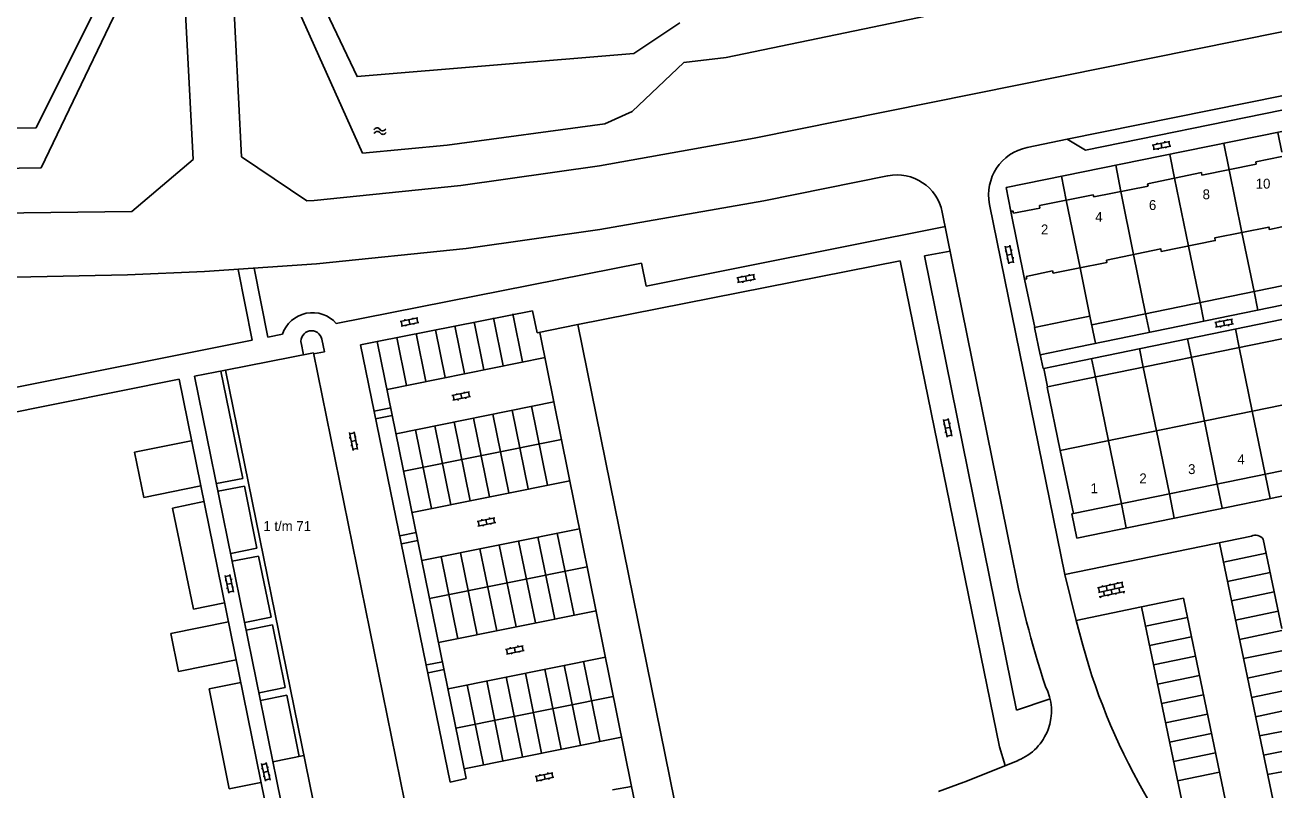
# Model space of a CAD drawing. Extents: x 148816 to 151297, y 399515 to 402500.
# Drawn here: x 151138.1 to 151297.2, y 400251.4 to 400348.2 of the extents above; entities that cross this region are included whole.
import ezdxf

# ---------------------------------------------------------------- set-up
doc = ezdxf.new("R2010")
doc.units = 0
for name, color, linetype in [('B01 Hoofdgebouw  [D] Norm', 7, 'Continuous'), ('B01 Hoofdgebouw  [T] Norm', 7, 'Continuous'), ('B02 Bijgebouw  [D] Norm', 7, 'Continuous'), ('B02 Bijgebouw  [T] Norm', 7, 'Continuous'), ('B03 Overig opstal  [D] Norm', 7, 'Continuous'), ('B07 Tussenmuur  [T] Norm', 7, 'Continuous'), ('S02 Open verharding  Norm', 7, 'Continuous'), ('S05 Water  Norm', 7, 'Continuous'), ('T04 Haag heg  [D] Gem', 7, 'Continuous'), ('T09 Insteek water  [T] Norm', 7, 'Continuous'), ('V00 Kant verharding algemeen  [T] Norm', 7, 'Continuous'), ('V00 Kant verharding algemeen secundair  [T] Gem', 7, 'Continuous'), ('Z02 Huisnummer  [Tekst] Norm', 7, 'Continuous')]:
    doc.layers.add(name, color=color, linetype=linetype)

msp = doc.modelspace()

# ---------------------------------------------------------------- linework, layer by layer
at = {"layer": 'B01 Hoofdgebouw  [D] Norm'}
msp.add_lwpolyline([(151297.24, 400322.68), (151295.67, 400322.36), (151295.61, 400322.66), (151288.74, 400321.29), (151288.8, 400320.95), (151281.98, 400319.59), (151281.92, 400319.89), (151275.06, 400318.46), (151275.1, 400318.19), (151271.22, 400317.41)], dxfattribs=at)
at = {"layer": 'B01 Hoofdgebouw  [T] Norm'}
for p, q in [((151287.12, 400329.23), (151293.99, 400330.64)), ((151293.93, 400330.94), (151297.24, 400331.61)), ((151293.99, 400330.64), (151293.93, 400330.94)), ((151280.24, 400328.16), (151287.05, 400329.57)), ((151287.05, 400329.57), (151287.12, 400329.23)), ((151273.43, 400326.5), (151280.3, 400327.86)), ((151280.3, 400327.86), (151280.24, 400328.16)), ((151266.54, 400325.38), (151273.36, 400326.77)), ((151273.36, 400326.77), (151273.43, 400326.5)), ((151262.91, 400324.65), (151263.17, 400324.71)), ((151264.66, 400316.07), (151262.91, 400324.65)), ((151263.17, 400324.71), (151263.26, 400324.43)), ((151263.26, 400324.43), (151266.6, 400325.08)), ((151266.6, 400325.08), (151266.54, 400325.38)), ((151264.94, 400316.13), (151264.66, 400316.07)), ((151268.22, 400317.11), (151264.88, 400316.42)), ((151264.88, 400316.42), (151264.94, 400316.13)), ((151268.28, 400316.81), (151268.22, 400317.11)), ((151271.22, 400317.41), (151268.28, 400316.81)), ((151174.63, 400306.75), (151163.51, 400304.54)), ((151186.17, 400250), (151174.63, 400306.75)), ((151163.51, 400304.54), (151174.6, 400250)), ((151269.19, 400294.36), (151297.24, 400300.11)), ((151270.85, 400286.37), (151269.19, 400294.36)), ((151297.24, 400291.78), (151270.85, 400286.37))]:
    msp.add_line(p, q, dxfattribs=at)
at = {"layer": 'B02 Bijgebouw  [D] Norm'}
for p, q in [((151297.24, 400315.24), (151273.18, 400310.3)), ((151297.24, 400312.79), (151271.52, 400307.51)), ((151272.95, 400311.39), (151270.81, 400310.95)), ((151297.24, 400310.96), (151271.98, 400305.78)), ((151297.24, 400308.51), (151272.48, 400303.43))]:
    msp.add_line(p, q, dxfattribs=at)
at = {"layer": 'B02 Bijgebouw  [T] Norm'}
for points in [[(151270.81, 400310.95), (151265.91, 400309.94), (151266.62, 400306.5), (151271.52, 400307.51)], [(151271.98, 400305.78), (151267.09, 400304.76), (151267.58, 400302.41), (151272.48, 400303.43)]]:
    msp.add_lwpolyline(points, dxfattribs=at)
at = {"layer": 'B03 Overig opstal  [D] Norm'}
for p, q in [((151173.07, 400307.99), (151173.37, 400306.5)), ((151175.71, 400308.46), (151176.03, 400306.88)), ((151176.03, 400306.88), (151174.66, 400306.6))]:
    msp.add_line(p, q, dxfattribs=at)
msp.add_arc((151174.39, 400308.19), 1.34, 11.2936, 191.2513, dxfattribs=at)
at = {"layer": 'B07 Tussenmuur  [T] Norm'}
for p, q in [((151283.64, 400328.86), (151285.43, 400320.25)), ((151290.55, 400329.93), (151292.18, 400321.99)), ((151276.86, 400327.18), (151278.45, 400319.2)), ((151269.95, 400326.08), (151271.7, 400317.51)), ((151294.2, 400312.16), (151293.72, 400314.51)), ((151287.38, 400310.76), (151286.89, 400313.11)), ((151273.66, 400307.95), (151272.95, 400311.39)), ((151280.47, 400309.35), (151279.99, 400311.7)), ((151291.37, 400309.76), (151291.85, 400307.41)), ((151285.3, 400308.51), (151285.78, 400306.16)), ((151279.22, 400307.27), (151279.7, 400304.92)), ((151273.15, 400306.02), (151273.63, 400303.67)), ((151293.5, 400299.35), (151295.14, 400291.35)), ((151281.36, 400296.86), (151283, 400288.86)), ((151287.43, 400298.1), (151289.07, 400290.11)), ((151275.28, 400295.61), (151276.92, 400287.62))]:
    msp.add_line(p, q, dxfattribs=at)
at = {"layer": 'S02 Open verharding  Norm'}
for p, q in [((151280.82, 400333.06), (151283.07, 400333.51)), ((151282.41, 400333.53), (151282.44, 400333.39)), ((151283.04, 400332.9), (151282.93, 400333.48)), ((151280.94, 400332.47), (151283.19, 400332.92)), ((151281.08, 400332.5), (151280.96, 400333.09)), ((151281.43, 400333.34), (151281.45, 400333.19)), ((151281.57, 400332.6), (151281.6, 400332.45)), ((151281.95, 400333.29), (151282.06, 400332.7)), ((151282.55, 400332.8), (151282.58, 400332.65)), ((151262.35, 400319.61), (151262.2, 400319.58)), ((151262.22, 400320.25), (151262.68, 400318)), ((151262.25, 400320.1), (151262.84, 400320.22)), ((151263.04, 400319.24), (151262.45, 400319.12)), ((151262.81, 400320.37), (151263.27, 400318.12)), ((151263.08, 400319.76), (151262.94, 400319.73)), ((151262.55, 400318.63), (151262.4, 400318.6)), ((151262.65, 400318.14), (151263.24, 400318.26)), ((151263.29, 400318.78), (151263.14, 400318.75)), ((151228.22, 400316.22), (151230.48, 400316.67)), ((151228.34, 400315.63), (151230.6, 400316.08)), ((151228.49, 400315.66), (151228.37, 400316.25)), ((151228.83, 400316.5), (151228.86, 400316.35)), ((151229.35, 400316.45), (151229.47, 400315.86)), ((151229.81, 400316.69), (151229.84, 400316.54)), ((151229.96, 400315.95), (151229.99, 400315.81)), ((151230.45, 400316.05), (151230.33, 400316.64)), ((151228.98, 400315.76), (151229.01, 400315.61)), ((151185.6, 400310.72), (151187.86, 400311.17)), ((151187.19, 400311.19), (151187.22, 400311.04)), ((151187.83, 400310.55), (151187.71, 400311.14)), ((151185.72, 400310.13), (151187.97, 400310.58)), ((151185.86, 400310.16), (151185.75, 400310.75)), ((151186.21, 400310.99), (151186.24, 400310.85)), ((151186.35, 400310.26), (151186.38, 400310.11)), ((151186.73, 400310.94), (151186.84, 400310.36)), ((151187.33, 400310.45), (151187.36, 400310.31)), ((151288.74, 400310.56), (151291, 400310.99)), ((151288.85, 400309.97), (151291.11, 400310.4)), ((151289, 400309.99), (151288.89, 400310.58)), ((151289.35, 400310.83), (151289.38, 400310.68)), ((151289.49, 400310.09), (151289.52, 400309.94)), ((151289.87, 400310.77), (151289.98, 400310.19)), ((151290.33, 400311.02), (151290.36, 400310.87)), ((151290.47, 400310.28), (151290.5, 400310.13)), ((151290.96, 400310.38), (151290.85, 400310.97)), ((151192.16, 400301.32), (151194.41, 400301.78)), ((151192.77, 400301.6), (151192.8, 400301.45)), ((151193.29, 400301.55), (151193.41, 400300.96)), ((151193.74, 400301.8), (151193.77, 400301.65)), ((151194.39, 400301.17), (151194.26, 400301.75)), ((151192.28, 400300.73), (151194.53, 400301.2)), ((151192.43, 400300.76), (151192.31, 400301.35)), ((151192.92, 400300.86), (151192.95, 400300.71)), ((151193.9, 400301.06), (151193.93, 400300.92)), ((151255, 400298.43), (151255.45, 400296.18)), ((151179.78, 400296.75), (151180.23, 400294.49)), ((151254.54, 400297.67), (151254.39, 400297.65)), ((151254.41, 400298.31), (151254.86, 400296.06)), ((151254.44, 400298.16), (151255.03, 400298.28)), ((151255.22, 400297.3), (151254.63, 400297.18)), ((151255.27, 400297.82), (151255.12, 400297.79)), ((151255.47, 400296.84), (151255.32, 400296.81)), ((151179.32, 400295.99), (151179.17, 400295.96)), ((151179.19, 400296.63), (151179.65, 400294.37)), ((151179.22, 400296.48), (151179.81, 400296.6)), ((151180.01, 400295.62), (151179.42, 400295.5)), ((151180.05, 400296.14), (151179.91, 400296.11)), ((151180.25, 400295.16), (151180.11, 400295.13)), ((151254.73, 400296.69), (151254.59, 400296.66)), ((151254.83, 400296.2), (151255.42, 400296.32)), ((151179.52, 400295.01), (151179.37, 400294.98)), ((151179.62, 400294.52), (151180.2, 400294.64)), ((151195.34, 400285.38), (151197.59, 400285.85)), ((151195.94, 400285.66), (151195.97, 400285.51)), ((151196.46, 400285.61), (151196.58, 400285.03)), ((151196.92, 400285.86), (151196.95, 400285.72)), ((151197.56, 400285.23), (151197.44, 400285.82)), ((151195.46, 400284.79), (151197.71, 400285.26)), ((151195.6, 400284.82), (151195.48, 400285.41)), ((151196.09, 400284.93), (151196.12, 400284.78)), ((151197.07, 400285.13), (151197.1, 400284.98)), ((151163.59, 400277.91), (151163.44, 400277.88)), ((151163.46, 400278.55), (151163.92, 400276.3)), ((151163.49, 400278.4), (151164.08, 400278.52)), ((151164.05, 400278.67), (151164.51, 400276.42)), ((151164.33, 400278.06), (151164.18, 400278.03)), ((151273.88, 400276.99), (151277.11, 400277.67)), ((151276.48, 400277.53), (151276.45, 400277.68)), ((151163.79, 400276.93), (151163.64, 400276.9)), ((151164.28, 400277.54), (151163.69, 400277.42)), ((151163.89, 400276.44), (151164.48, 400276.56)), ((151164.52, 400277.08), (151164.38, 400277.05)), ((151274.01, 400276.4), (151277.24, 400277.08)), ((151274.03, 400277.02), (151274.15, 400276.43)), ((151274.13, 400275.81), (151277.36, 400276.49)), ((151274.52, 400277.12), (151274.49, 400277.27)), ((151274.64, 400276.53), (151274.77, 400275.95)), ((151275.01, 400277.22), (151275.13, 400276.64)), ((151275.5, 400277.33), (151275.47, 400277.47)), ((151275.62, 400276.74), (151275.74, 400276.15)), ((151275.99, 400277.43), (151276.11, 400276.84)), ((151276.23, 400276.26), (151276.27, 400276.11)), ((151276.72, 400276.36), (151276.6, 400276.95)), ((151276.97, 400277.64), (151277.09, 400277.05)), ((151277.21, 400276.46), (151277.24, 400276.31)), ((151274.28, 400275.84), (151274.31, 400275.7)), ((151275.26, 400276.05), (151275.29, 400275.9)), ((151198.95, 400269.16), (151201.2, 400269.63)), ((151199.07, 400268.58), (151201.32, 400269.04)), ((151199.21, 400268.61), (151199.09, 400269.19)), ((151199.55, 400269.44), (151199.58, 400269.3)), ((151199.7, 400268.71), (151199.73, 400268.56)), ((151200.07, 400269.4), (151200.19, 400268.81)), ((151200.53, 400269.65), (151200.56, 400269.5)), ((151200.68, 400268.91), (151200.71, 400268.76)), ((151201.17, 400269.01), (151201.05, 400269.6)), ((151168.05, 400254.72), (151168.58, 400252.48)), ((151168.2, 400254.08), (151168.05, 400254.05)), ((151168.09, 400254.57), (151168.67, 400254.71)), ((151168.64, 400254.85), (151169.16, 400252.61)), ((151168.93, 400254.26), (151168.78, 400254.22)), ((151168.43, 400253.11), (151168.28, 400253.08)), ((151168.9, 400253.73), (151168.31, 400253.6)), ((151168.54, 400252.62), (151169.13, 400252.76)), ((151169.16, 400253.28), (151169.01, 400253.25)), ((151202.7, 400253.09), (151204.95, 400253.55)), ((151202.82, 400252.5), (151205.07, 400252.97)), ((151202.97, 400252.53), (151202.85, 400253.12)), ((151203.31, 400253.37), (151203.34, 400253.22)), ((151203.46, 400252.63), (151203.49, 400252.48)), ((151203.83, 400253.32), (151203.95, 400252.73)), ((151204.29, 400253.57), (151204.32, 400253.42)), ((151204.44, 400252.83), (151204.47, 400252.69)), ((151204.93, 400252.94), (151204.81, 400253.52))]:
    msp.add_line(p, q, dxfattribs=at)
at = {"layer": 'S05 Water  Norm'}
for centre, start, end in [((151182.69, 400334.81), 33.1903, 157.0453), ((151183.4, 400335.28), 213.1902, 337.0453), ((151182.73, 400334.36), 33.1903, 157.0453), ((151183.44, 400334.83), 213.1902, 337.0453)]:
    msp.add_arc(centre, 0.425, start, end, dxfattribs=at)
at = {"layer": 'T04 Haag heg  [D] Gem'}
for p, q in [((151296.74, 400334.65), (151297.24, 400332.16)), ((151283.04, 400331.87), (151283.64, 400328.86)), ((151289.88, 400333.26), (151290.55, 400329.93)), ((151276.2, 400330.49), (151276.86, 400327.18)), ((151269.34, 400329.1), (151269.95, 400326.08)), ((151293.72, 400314.51), (151292.18, 400321.99)), ((151279.99, 400311.7), (151278.45, 400319.2)), ((151286.89, 400313.11), (151285.43, 400320.25)), ((151272.95, 400311.39), (151271.7, 400317.51)), ((151291.85, 400307.41), (151293.5, 400299.35)), ((151279.7, 400304.92), (151281.36, 400296.86)), ((151285.78, 400306.16), (151287.43, 400298.1)), ((151273.63, 400303.67), (151275.28, 400295.61)), ((151295.77, 400288.3), (151295.14, 400291.35)), ((151283.62, 400285.81), (151283, 400288.86)), ((151289.7, 400287.05), (151289.07, 400290.11)), ((151277.55, 400284.56), (151276.92, 400287.62))]:
    msp.add_line(p, q, dxfattribs=at)
at = {"layer": 'T09 Insteek water  [T] Norm'}
for p, q in [((151290.07, 400357.28), (151226.9, 400344.16)), ((151221.01, 400348.53), (151215.2, 400344.67)), ((151221.53, 400343.49), (151215, 400337.31)), ((151226.9, 400344.16), (151221.53, 400343.49)), ((151215, 400337.31), (151211.52, 400335.75)), ((151139.53, 400335.22), (151120.11, 400334.98)), ((151211.52, 400335.75), (151191.58, 400333.02)), ((151191.58, 400333.02), (151180.86, 400332.04)), ((151140.16, 400330.17), (151120.49, 400329.87))]:
    msp.add_line(p, q, dxfattribs=at)
for points in [[(151215.2, 400344.67), (151180.16, 400341.72), (151171.11, 400360.81), (151169.87, 400397.01)], [(151180.86, 400332.04), (151168.67, 400359.17), (151167.37, 400396.93)], [(151149.31, 400387.86), (151150.77, 400357.77), (151139.53, 400335.22)], [(151140.16, 400330.15), (151153.39, 400357.72), (151152.03, 400387.8)]]:
    msp.add_lwpolyline(points, dxfattribs=at)
at = {"layer": 'V00 Kant verharding algemeen  [T] Norm'}
for p, q in [((151230.43, 400333.91), (151297.24, 400347.4)), ((151272.37, 400332.41), (151297.24, 400337.46)), ((151210.83, 400330.41), (151230.43, 400333.91)), ((151265.01, 400332.74), (151270.08, 400333.78)), ((151270.08, 400333.78), (151272.37, 400332.41)), ((151297.24, 400334.75), (151281.84, 400331.63)), ((151193.28, 400327.91), (151210.83, 400330.41)), ((151281.84, 400331.63), (151262.32, 400327.68)), ((151247.33, 400329.15), (151231.66, 400326)), ((151174.72, 400326.03), (151193.28, 400327.91)), ((151262.32, 400327.68), (151262.91, 400324.65)), ((151173.79, 400325.97), (151174.72, 400326.03)), ((151231.66, 400326), (151210.9, 400322.36)), ((151269.76, 400278.68), (151260.24, 400325.54)), ((151128.08, 400324.34), (151151.62, 400324.65)), ((151263.06, 400281.04), (151254.25, 400324.56)), ((151210.9, 400322.36), (151193.97, 400319.94)), ((151254.64, 400322.74), (151216.74, 400315.16)), ((151193.97, 400319.94), (151175, 400318.01)), ((151252, 400319.01), (151255.25, 400319.62)), ((151175, 400318.01), (151160.83, 400317.05)), ((151168.87, 400308.72), (151167.14, 400317.46)), ((151216.16, 400318.1), (151177.52, 400310.44)), ((151248.9, 400318.41), (151208.12, 400310.34)), ((151216.74, 400315.16), (151216.16, 400318.1)), ((151261.49, 400256.83), (151248.9, 400318.41)), ((151263.65, 400261.47), (151252, 400319.01)), ((151151.07, 400316.62), (151136.82, 400316.32)), ((151160.83, 400317.05), (151151.07, 400316.62)), ((151166.87, 400308.33), (151165.1, 400317.31)), ((151264.67, 400316.07), (151265.95, 400309.94)), ((151202.36, 400312.06), (151182.72, 400308.18)), ((151202.94, 400309.25), (151202.36, 400312.06)), ((151208.12, 400310.34), (151202.94, 400309.25)), ((151208.12, 400310.34), (151220.34, 400250)), ((151048.92, 400284.75), (151166.87, 400308.33)), ((151170.7, 400309.08), (151168.87, 400308.72)), ((151182.72, 400308.18), (151180.61, 400307.77)), ((151193.98, 400252.81), (151182.72, 400308.18)), ((151203.31, 400309.32), (151214.9, 400251.81)), ((151180.61, 400307.77), (151191.96, 400252.37)), ((151266.66, 400306.51), (151267.03, 400304.74)), ((151124.95, 400296.84), (151157.62, 400303.4)), ((151157.62, 400303.4), (151168.47, 400250)), ((151163.51, 400304.54), (151159.59, 400303.8)), ((151162.92, 400304.42), (151165.69, 400290.81)), ((151269.19, 400294.36), (151267.52, 400302.39)), ((151184.43, 400299.79), (151182.31, 400299.36)), ((151184.62, 400298.81), (151182.5, 400298.38)), ((151151.99, 400294.16), (151159.16, 400295.61)), ((151153.14, 400288.43), (151151.99, 400294.16)), ((151165.69, 400290.81), (151162.36, 400290.18)), ((151160.36, 400289.9), (151153.14, 400288.43)), ((151165.89, 400289.83), (151162.56, 400289.2)), ((151165.89, 400289.83), (151167.48, 400281.98)), ((151156.8, 400287.07), (151160.77, 400287.89)), ((151271.28, 400283.28), (151297.24, 400288.6)), ((151159.44, 400274.25), (151156.8, 400287.07)), ((151270.85, 400286.37), (151270.66, 400286.34)), ((151270.66, 400286.34), (151271.28, 400283.28)), ((151187.65, 400283.96), (151185.58, 400283.54)), ((151187.84, 400282.97), (151185.78, 400282.56)), ((151293.38, 400283.51), (151269.76, 400278.68)), ((151297.24, 400271.82), (151294.89, 400283.13)), ((151164.16, 400281.3), (151167.48, 400281.98)), ((151164.36, 400280.33), (151167.68, 400281)), ((151167.68, 400281), (151169.26, 400273.26)), ((151163.38, 400275.06), (151159.44, 400274.25)), ((151279.46, 400274.56), (151271.18, 400272.84)), ((151284.57, 400250), (151279.46, 400274.56)), ((151165.93, 400272.58), (151169.26, 400273.26)), ((151156.58, 400271.19), (151163.86, 400272.67)), ((151166.13, 400271.6), (151169.46, 400272.28)), ((151169.46, 400272.28), (151171.07, 400264.34)), ((151271.18, 400272.84), (151272.05, 400269.69)), ((151157.55, 400266.39), (151156.58, 400271.19)), ((151164.84, 400267.87), (151157.55, 400266.39)), ((151190.97, 400267.6), (151188.97, 400267.2)), ((151191.17, 400266.62), (151189.17, 400266.22)), ((151161.41, 400264.16), (151165.42, 400264.98)), ((151163.98, 400251.51), (151161.41, 400264.16)), ((151167.74, 400263.66), (151171.07, 400264.34)), ((151167.94, 400262.68), (151171.27, 400263.36)), ((151172.84, 400255.62), (151171.27, 400263.36)), ((151267.77, 400262.86), (151263.65, 400261.47)), ((151169.51, 400254.94), (151173.43, 400255.74)), ((151261.49, 400256.83), (151262.22, 400254.48)), ((151257, 400252.37), (151263.86, 400255.12)), ((151167.99, 400252.32), (151163.98, 400251.51)), ((151191.96, 400252.37), (151193.98, 400252.81)), ((151253.77, 400251.17), (151256.99, 400252.37)), ((151214.9, 400251.81), (151212.49, 400251.39)), ((151215.27, 400250), (151214.9, 400251.81))]:
    msp.add_line(p, q, dxfattribs=at)
for points in [[(151163.65, 400411.14), (151161.72, 400406.77), (151165.54, 400331.58), (151173.79, 400325.97)], [(151151.62, 400324.65), (151159.39, 400331.24), (151155.52, 400405.29)], [(151159.59, 400303.8), (151170.52, 400250), (151172.53, 400250)]]:
    msp.add_lwpolyline(points, dxfattribs=at)
for centre, radius, start, end in [((151266.22, 400326.76), 6.11, 101.5633, 191.4984), ((151248.5, 400323.4), 5.87, 11.4356, 101.3759), ((151174.5, 400307.81), 4.01, 40.9424, 161.4969), ((151293.9, 400282.38), 1.25, 37.2469, 114.5021), ((151389.99, 400304.87), 129.15, 190.6358, 198.2252), ((151349.21, 400290.88), 80.03, 195.3547, 210.7154), ((151261.32, 400261.38), 6.75, 292.0838, 27.3417)]:
    msp.add_arc(centre, radius, start, end, dxfattribs=at)
at = {"layer": 'V00 Kant verharding algemeen secundair  [T] Gem'}
for p, q in [((151270.08, 400333.78), (151297.24, 400339.3)), ((151197.42, 400311.17), (151198.65, 400305.1)), ((151199.87, 400311.67), (151201.1, 400305.6)), ((151190.07, 400309.67), (151191.3, 400303.61)), ((151192.52, 400310.17), (151193.75, 400304.1)), ((151194.97, 400310.67), (151196.2, 400304.6)), ((151185.17, 400308.68), (151186.4, 400302.61)), ((151187.62, 400309.18), (151188.85, 400303.11)), ((151203.95, 400306.14), (151183.95, 400302.11)), ((151205.08, 400300.52), (151185.1, 400296.49)), ((151202.25, 400299.97), (151204.28, 400289.99)), ((151194.9, 400298.48), (151196.93, 400288.49)), ((151197.35, 400298.98), (151199.38, 400288.99)), ((151199.8, 400299.48), (151201.83, 400289.49)), ((151187.55, 400296.99), (151189.58, 400287)), ((151190, 400297.48), (151192.03, 400287.5)), ((151192.45, 400297.98), (151194.48, 400288)), ((151206.04, 400295.76), (151186.06, 400291.74)), ((151207.1, 400290.53), (151187.13, 400286.5)), ((151208.32, 400284.45), (151188.36, 400280.43)), ((151200.61, 400282.92), (151202.73, 400272.52)), ((151203.06, 400283.42), (151205.18, 400273.02)), ((151205.51, 400283.91), (151207.63, 400273.52)), ((151289.33, 400282.68), (151296.13, 400250)), ((151190.81, 400280.92), (151192.93, 400270.53)), ((151193.26, 400281.42), (151195.38, 400271.03)), ((151195.71, 400281.92), (151197.83, 400271.53)), ((151198.16, 400282.42), (151200.28, 400272.03)), ((151295.26, 400281.36), (151289.84, 400280.23)), ((151209.29, 400279.65), (151189.34, 400275.63)), ((151269.76, 400278.68), (151271.18, 400272.84)), ((151295.77, 400278.91), (151290.35, 400277.79)), ((151296.28, 400276.47), (151290.86, 400275.34)), ((151279.46, 400274.56), (151284.78, 400275.67)), ((151284.78, 400275.67), (151290.12, 400250)), ((151210.42, 400274.05), (151190.48, 400270.03)), ((151279.97, 400272.11), (151285.29, 400273.22)), ((151296.79, 400274.02), (151291.37, 400272.89)), ((151297.24, 400271.56), (151291.88, 400270.44)), ((151280.48, 400269.66), (151285.8, 400270.77)), ((151211.6, 400268.21), (151191.67, 400264.19)), ((151280.99, 400267.22), (151286.3, 400268.32)), ((151297.24, 400269.01), (151292.39, 400268)), ((151203.92, 400266.68), (151205.98, 400256.55)), ((151206.36, 400267.18), (151208.43, 400257.05)), ((151208.82, 400267.68), (151210.88, 400257.54)), ((151196.57, 400265.18), (151198.62, 400255.05)), ((151199.02, 400265.68), (151201.08, 400255.55)), ((151201.46, 400266.18), (151203.52, 400256.05)), ((151281.5, 400264.77), (151286.81, 400265.88)), ((151297.24, 400266.45), (151292.9, 400265.55)), ((151194.11, 400264.69), (151196.18, 400254.56)), ((151282.01, 400262.32), (151287.32, 400263.43)), ((151297.24, 400263.9), (151293.4, 400263.1)), ((151212.6, 400263.22), (151192.68, 400259.21)), ((151282.51, 400259.87), (151287.83, 400260.98)), ((151297.24, 400261.35), (151293.91, 400260.65)), ((151297.24, 400258.79), (151294.42, 400258.21)), ((151213.64, 400258.07), (151193.73, 400254.06)), ((151283.02, 400257.43), (151288.34, 400258.53)), ((151283.53, 400254.98), (151288.85, 400256.08)), ((151297.24, 400256.24), (151294.93, 400255.76)), ((151284.04, 400252.53), (151289.36, 400253.64)), ((151297.24, 400253.68), (151295.44, 400253.31))]:
    msp.add_line(p, q, dxfattribs=at)

# ---------------------------------------------------------------- texts
at = {"layer": 'Z02 Huisnummer  [Tekst] Norm'}
for s, p in [('10', (151293.93, 400327.54)), ('8', (151287.21, 400326.19)), ('6', (151280.41, 400324.83)), ('4', (151273.61, 400323.33)), ('2', (151266.74, 400321.74)), ('4', (151291.62, 400292.63)), ('3', (151285.37, 400291.38)), ('2', (151279.2, 400290.21)), ('1', (151273.02, 400288.96)), ('1 t/m 71', (151168.29, 400284.17))]:
    msp.add_text(s, height=1.25, dxfattribs=at).set_placement(p)

doc.saveas('drawing.dxf')
